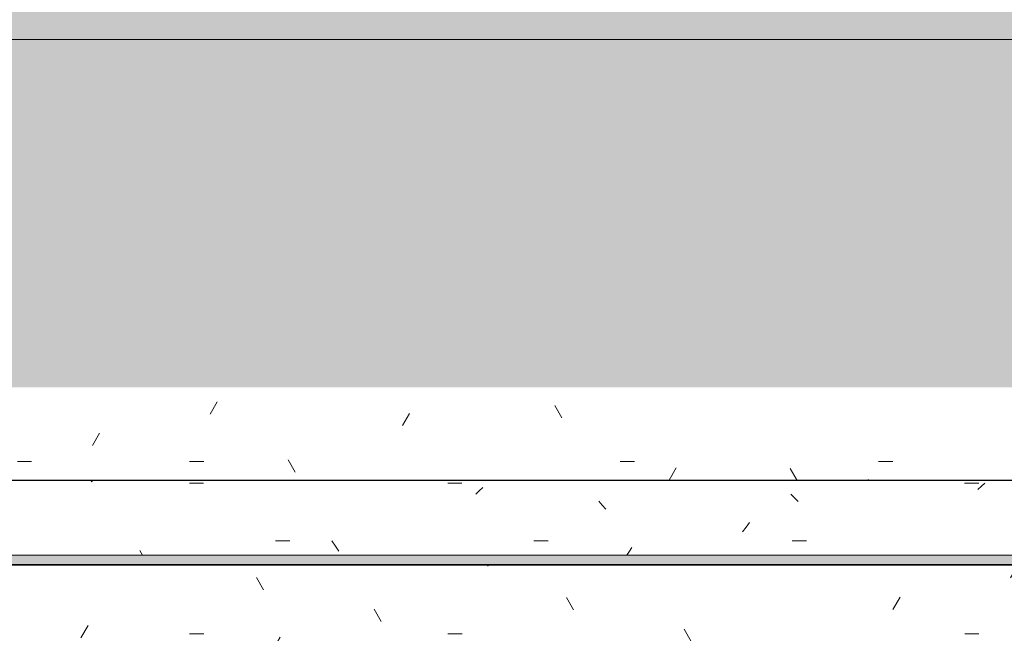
# Model space of a CAD drawing. Header units: millimetres. Extents: x -62758 to 78208, y -26429 to 33271.
# Tile 597 of 656: x -27020 to -24696, y 30075 to 31523. Entities that reach past the tile are written whole.
import ezdxf

# ---------------------------------------------------------------- set-up
doc = ezdxf.new("R2010")
doc.units = ezdxf.units.MM
for name, color, linetype, lineweight in [('A-FLOR', 192, 'Continuous', 18), ('A-FLOR-PATT', 8, 'Continuous', 18), ('A-GENM', 13, 'Continuous', 9)]:
    doc.layers.add(name, color=color, linetype=linetype, lineweight=lineweight)
pattern_1 = [(0, (0, 0), (812.8, 203.2), [33.528, -576.072, 33.528, -576.072, -3251.2]), (0, (0, 0), (812.8, 203.2), [-1219.2, 33.528, -1185.672, 33.528, -576.072, -1422.4]), (0, (0, 0), (812.8, 203.2), [-3048, 33.528, -372.872, 33.528, -982.472]), (120, (304.8, 101.6), (-582.3764, 602.30545), [33.528, -576.072, 33.528, -576.072, -3251.2]), (120, (304.8, 101.6), (-582.3764, 602.30545), [-1219.2, 33.528, -1185.672, 33.528, -576.072, -1422.4]), (120, (304.8, 101.6), (-582.3764, 602.30545), [-3048, 33.528, -372.872, 33.528, -982.472]), (240, (406.4, 508), (-230.4236, -805.50545), [33.528, -576.072, 33.528, -576.072, -3251.2]), (240, (406.4, 508), (-230.4236, -805.50545), [-1219.2, 33.528, -1185.672, 33.528, -576.072, -1422.4]), (240, (406.4, 508), (-230.4236, -805.50545), [-3048, 33.528, -372.872, 33.528, -982.472])]

# ---------------------------------------------------------------- blocks, each defined once
blk = doc.blocks.new('FP_191-PLANTA DE IMPERMEABILIZAÇÃO - TÉRREO')
at = {"layer": 'A-GENM', "lineweight": 5}
for p, q in [((-25915.5, 30234.4), (-25915.6, 30234.4)), ((-25915.4, 30234.4), (-25915.5, 30234.4)), ((-25915.3, 30234.5), (-25915.4, 30234.4)), ((-25915.2, 30234.5), (-25915.3, 30234.5)), ((-25915.1, 30234.5), (-25915.2, 30234.5)), ((-25915, 30234.6), (-25915.1, 30234.5)), ((-25914.9, 30234.6), (-25915, 30234.6)), ((-25914.8, 30234.7), (-25914.9, 30234.6)), ((-25914.7, 30234.8), (-25914.8, 30234.7)), ((-25914.6, 30234.8), (-25914.7, 30234.8)), ((-25914.5, 30234.9), (-25914.6, 30234.8)), ((-25914.4, 30235), (-25914.5, 30234.9)), ((-25914.3, 30235.1), (-25914.4, 30235)), ((-25914.2, 30235.2), (-25914.3, 30235.1)), ((-25914.1, 30235.3), (-25914.2, 30235.2)), ((-25914, 30235.4), (-25914.1, 30235.3)), ((-25913.9, 30235.5), (-25914, 30235.4))]:
    blk.add_line(p, q, dxfattribs=at)
blk = doc.blocks.new('FP_193-PLANTA DE IMPERMEABILIZAÇÃO - TÉRREO')
at = {"layer": 'A-GENM', "lineweight": 5}
for p, q in [((-25915.5, 30234.4), (-25915.6, 30234.4)), ((-25915.4, 30234.4), (-25915.5, 30234.4)), ((-25915.3, 30234.5), (-25915.4, 30234.4)), ((-25915.2, 30234.5), (-25915.3, 30234.5)), ((-25915.1, 30234.5), (-25915.2, 30234.5)), ((-25915, 30234.6), (-25915.1, 30234.5)), ((-25914.9, 30234.6), (-25915, 30234.6)), ((-25914.8, 30234.7), (-25914.9, 30234.6)), ((-25914.7, 30234.8), (-25914.8, 30234.7)), ((-25914.6, 30234.8), (-25914.7, 30234.8)), ((-25914.5, 30234.9), (-25914.6, 30234.8)), ((-25914.4, 30235), (-25914.5, 30234.9)), ((-25914.3, 30235.1), (-25914.4, 30235)), ((-25914.2, 30235.2), (-25914.3, 30235.1)), ((-25914.1, 30235.3), (-25914.2, 30235.2)), ((-25914, 30235.4), (-25914.1, 30235.3)), ((-25913.9, 30235.5), (-25914, 30235.4))]:
    blk.add_line(p, q, dxfattribs=at)
blk = doc.blocks.new('FP_195-PLANTA DE IMPERMEABILIZAÇÃO - TÉRREO')
at = {"layer": 'A-GENM', "lineweight": 5}
for p, q in [((-25915.5, 30234.4), (-25915.6, 30234.4)), ((-25915.4, 30234.4), (-25915.5, 30234.4)), ((-25915.3, 30234.5), (-25915.4, 30234.4)), ((-25915.2, 30234.5), (-25915.3, 30234.5)), ((-25915.1, 30234.5), (-25915.2, 30234.5)), ((-25915, 30234.6), (-25915.1, 30234.5)), ((-25914.9, 30234.6), (-25915, 30234.6)), ((-25914.8, 30234.7), (-25914.9, 30234.6)), ((-25914.7, 30234.8), (-25914.8, 30234.7)), ((-25914.6, 30234.8), (-25914.7, 30234.8)), ((-25914.5, 30234.9), (-25914.6, 30234.8)), ((-25914.4, 30235), (-25914.5, 30234.9)), ((-25914.3, 30235.1), (-25914.4, 30235)), ((-25914.2, 30235.2), (-25914.3, 30235.1)), ((-25914.1, 30235.3), (-25914.2, 30235.2)), ((-25914, 30235.4), (-25914.1, 30235.3)), ((-25913.9, 30235.5), (-25914, 30235.4))]:
    blk.add_line(p, q, dxfattribs=at)
blk = doc.blocks.new('FP_197-PLANTA DE IMPERMEABILIZAÇÃO - TÉRREO')
at = {"layer": 'A-GENM', "lineweight": 5}
for p, q in [((-25915.4, 30234.4), (-25915.5, 30234.4)), ((-25915.3, 30234.4), (-25915.4, 30234.4)), ((-25915.2, 30234.5), (-25915.3, 30234.4)), ((-25915.1, 30234.5), (-25915.2, 30234.5)), ((-25915, 30234.5), (-25915.1, 30234.5)), ((-25914.9, 30234.6), (-25915, 30234.5)), ((-25914.8, 30234.6), (-25914.9, 30234.6)), ((-25914.7, 30234.7), (-25914.8, 30234.6)), ((-25914.6, 30234.8), (-25914.7, 30234.7)), ((-25914.5, 30234.8), (-25914.6, 30234.8)), ((-25914.4, 30234.9), (-25914.5, 30234.8)), ((-25914.3, 30235), (-25914.4, 30234.9)), ((-25914.2, 30235.1), (-25914.3, 30235)), ((-25914.1, 30235.2), (-25914.2, 30235.1)), ((-25914, 30235.3), (-25914.1, 30235.2)), ((-25913.9, 30235.4), (-25914, 30235.3)), ((-25913.8, 30235.5), (-25913.9, 30235.4))]:
    blk.add_line(p, q, dxfattribs=at)
blk = doc.blocks.new('FP_200-PLANTA DE IMPERMEABILIZAÇÃO - TÉRREO')
at = {"layer": 'A-GENM', "color": 130, "lineweight": 5}
blk.add_line((-30049.5, 30235.6), (-22479.5, 30235.6), dxfattribs=at)
at = {"layer": 'A-GENM', "lineweight": 5}
for p, q in [((-25915.4, 30234.4), (-25915.5, 30234.4)), ((-25915.3, 30234.4), (-25915.4, 30234.4)), ((-25915.2, 30234.5), (-25915.3, 30234.4)), ((-25915.1, 30234.5), (-25915.2, 30234.5)), ((-25915, 30234.5), (-25915.1, 30234.5)), ((-25914.9, 30234.6), (-25915, 30234.5)), ((-25914.8, 30234.6), (-25914.9, 30234.6)), ((-25914.7, 30234.7), (-25914.8, 30234.6)), ((-25914.6, 30234.8), (-25914.7, 30234.7)), ((-25914.5, 30234.8), (-25914.6, 30234.8)), ((-25914.4, 30234.9), (-25914.5, 30234.8)), ((-25914.3, 30235), (-25914.4, 30234.9)), ((-25914.2, 30235.1), (-25914.3, 30235)), ((-25914.1, 30235.2), (-25914.2, 30235.1)), ((-25914, 30235.3), (-25914.1, 30235.2)), ((-25913.9, 30235.4), (-25914, 30235.3)), ((-25913.8, 30235.5), (-25913.9, 30235.4)), ((-25913.7, 30235.7), (-25913.8, 30235.5)), ((-25913.6, 30235.8), (-25913.7, 30235.7)), ((-25913.5, 30235.9), (-25913.6, 30235.8)), ((-25913.4, 30236.1), (-25913.5, 30235.9)), ((-25913.3, 30236.2), (-25913.4, 30236.1)), ((-25913.2, 30236.4), (-25913.3, 30236.2)), ((-25913.1, 30236.5), (-25913.2, 30236.4)), ((-25913, 30236.7), (-25913.1, 30236.5)), ((-25912.9, 30236.9), (-25913, 30236.7)), ((-25912.8, 30237), (-25912.9, 30236.9)), ((-25912.7, 30237.2), (-25912.8, 30237)), ((-25912.6, 30237.4), (-25912.7, 30237.2))]:
    blk.add_line(p, q, dxfattribs=at)
blk = doc.blocks.new('FP_202-PLANTA DE IMPERMEABILIZAÇÃO - TÉRREO')
at = {"layer": 'A-GENM', "lineweight": 5}
for p, q in [((-26845.5, 30436.8), (-26850.8, 30432.5)), ((-26619.2, 30429.5), (-26585.7, 30429.5)), ((-26009.6, 30429.5), (-25976.1, 30429.5)), ((-25935.3, 30411.6), (-25943.6, 30403.3)), ((-25926.9, 30419.6), (-25935.3, 30411.6)), ((-24790.4, 30429.5), (-24756.9, 30429.5)), ((-24750.6, 30422.4), (-24759, 30414.6)), ((-24742.2, 30429.8), (-24750.6, 30422.4)), ((-25191.5, 30395), (-25199.9, 30403.7)), ((-25183.1, 30386), (-25191.5, 30395)), ((-25645.1, 30377.8), (-25653.4, 30387.2)), ((-25636.7, 30368.2), (-25645.1, 30377.8)), ((-25305.7, 30325.7), (-25314.1, 30314.4)), ((-25297.4, 30336.7), (-25305.7, 30325.7)), ((-26416, 30293.6), (-26382.5, 30293.6)), ((-26274.6, 30281), (-26283, 30293)), ((-26266.2, 30268.7), (-26274.6, 30281)), ((-25806.4, 30293.6), (-25772.9, 30293.6)), ((-25574.9, 30277.4), (-25580.9, 30268.7)), ((-25196.8, 30293.6), (-25163.3, 30293.6)), ((-26729.5, 30259.8), (-26736.5, 30270.2)), ((-25580.9, 30268.7), (-25586.8, 30259.8))]:
    blk.add_line(p, q, dxfattribs=at)
blk = doc.blocks.new('FP_203-PLANTA DE IMPERMEABILIZAÇÃO - TÉRREO')
at = {"layer": 'A-GENM', "color": 130, "lineweight": 5}
blk.add_line((-22479.5, 30436.3), (-30049.5, 30436.3), dxfattribs=at)
blk = doc.blocks.new('Brises21 - Brises-4973702-PLANTA DE IMPERMEABILIZAÇÃO - TÉRREO')
at = {"layer": 'A-GENM', "lineweight": 5}
blk.add_hatch(color=41, dxfattribs=at).paths.add_polyline_path([(-26463.3, 30237.3), (-22479.5, 30237.3), (-22479.5, 30259.2), (-30068.6, 30259.2), (-30068.6, 30237.3), (-26577.3, 30237.3)])
at = {"layer": 'A-GENM', "color": 130, "lineweight": 5}
blk.add_line((-22479.5, 30435.8), (-30049.5, 30435.8), dxfattribs=at)
at = {"layer": 'A-GENM', "color": 90}
for p, q in [((-22479.5, 30259.2), (-30068.6, 30259.2)), ((-30068.6, 30237.3), (-22479.5, 30237.3))]:
    blk.add_line(p, q, dxfattribs=at)
at = {"layer": 'A-GENM', "color": 130, "lineweight": 5}
for name in ['FP_203-PLANTA DE IMPERMEABILIZAÇÃO - TÉRREO', 'FP_202-PLANTA DE IMPERMEABILIZAÇÃO - TÉRREO', 'FP_200-PLANTA DE IMPERMEABILIZAÇÃO - TÉRREO', 'FP_191-PLANTA DE IMPERMEABILIZAÇÃO - TÉRREO', 'FP_193-PLANTA DE IMPERMEABILIZAÇÃO - TÉRREO', 'FP_195-PLANTA DE IMPERMEABILIZAÇÃO - TÉRREO', 'FP_197-PLANTA DE IMPERMEABILIZAÇÃO - TÉRREO']:
    blk.add_blockref(name, (0, 0), dxfattribs=at)
blk = doc.blocks.new('BE-PMSa-MOD-ARQ-ESCOLA-EX-000-R_0056_rvt-1-PLANTA DE IMPERMEABILIZAÇÃO - TÉRREO')
at = {"layer": 'A-FLOR-PATT', "lineweight": 5}
h = blk.add_hatch(dxfattribs=at)
h.set_pattern_fill('FP_7', color=31, style=0, pattern_type=2)
h.set_pattern_definition(pattern_1)
h.paths.add_polyline_path([(-21335.5, 7705.9), (-21335.5, 10261.3), (-20691.5, 10262.1), (-20691.5, 10507.9), (-20249.5, 10507.9), (-20249.5, 10261.3), (-14566.5, 10262.1), (-14566.5, 10507.9), (-14124.5, 10507.9), (-14124.5, 10261.4), (-13021.5, 10262.1), (-13021.5, 10462.9), (-12669.5, 10462.9), (-12669.1, 10261.4), (-12135.5, 10261.4), (-12135.5, 10260.2), (-7685.5, 10260.2), (-7685.5, 10478.9), (-7295.5, 10478.9), (-7295.5, 10260.2), (-2935.5, 10260.2), (-2935.5, 10229.1), (-2918, 10224.4), (-2905.2, 10211.6), (-2900.9, 10192.8), (-2906, 10175.9), (-2913.4, 10168.4), (-2900.9, 10155.9), (-2895.5, 10135.9), (-2844.4, 10135.9), (-2844.4, 10478.9), (-2454.4, 10478.9), (-2454.4, 10135.9), (-1629.5, 10135.9), (-1629.5, 10478.9), (-1445.5, 10478.9), (-1445.5, 12840.9), (-2430.4, 12840.9), (-2430.4, 12609.4), (-2868.4, 12609.4), (-2868.4, 12840.9), (-7295.5, 12840.9), (-7295.5, 12633.9), (-7685.5, 12633.9), (-7685.5, 12840.9), (-12929.5, 12840.9), (-12929.5, 12604.9), (-13416.5, 12604.9), (-13416.5, 12840.9), (-14474.5, 12840.9), (-14474.5, 12604.9), (-14916.5, 12604.9), (-14916.5, 12840.9), (-20249.5, 12840.9), (-20249.5, 12604.9), (-20691.5, 12604.9), (-20691.5, 12840.9), (-25674.5, 12840.9), (-25674.5, 12604.9), (-26116.5, 12604.9), (-26116.5, 12840.9), (-27395.5, 12840.9), (-27395.5, 7705.9), (-26974.2, 7705.9)])
h.paths.add_polyline_path([(-26114.5, 10066.9), (-26114.5, 10506.9), (-25676.5, 10506.9), (-25676.5, 10066.9), (-26099.5, 10066.9)])
h.paths.add_polyline_path([(-7637.5, 10139.9), (-7637.5, 10433.9), (-7640.5, 10433.9), (-7640.5, 10139.9)])
h.paths.add_polyline_path([(-7343.5, 10139.9), (-7340.5, 10139.9), (-7340.5, 10433.9), (-7343.5, 10433.9), (-7343.5, 10142.9)])
h.paths.add_polyline_path([(-2931.6, 10174.8), (-2927.7, 10175.9), (-2922.7, 10178.8), (-2917.3, 10186.6), (-2915.9, 10190.6), (-2915.9, 10197.6), (-2918.2, 10204.1), (-2922.7, 10209.4), (-2931.2, 10213.3), (-2935.5, 10213.3), (-2934.5, 10175.6), (-2933.4, 10175.3)])
h.paths.add_polyline_path([(3940.5, 31476.9), (3940.5, 32334.9), (-33454.5, 32775.7), (-33454.5, 31476.9), (3679.7, 31476.9)])
h = blk.add_hatch(dxfattribs=at)
h.set_pattern_fill('FP_4', color=215, style=0, pattern_type=2)
h.set_pattern_definition(pattern_1)
h.paths.add_polyline_path([(8062.7, -25998.1), (8062.3, -23358.1), (4164, -23358.1), (4164, -23525.1), (3827, -23525.1), (3827, -23191.1), (3905.3, -23191.1), (3905.3, -18903.1), (2757.5, -18903.1), (2757.5, -18555), (-23, -18555.6), (-23, -21908.1), (-7307.5, -21908.1), (-7307.5, -21924.6), (-7387.5, -21924.6), (-7387.5, -21844.6), (-7477.5, -21845.5), (-7477.5, -24004.6), (-7387.5, -24004.6), (-7387.5, -23924.6), (-7307.5, -23924.6), (-7307.5, -24004.6), (-7327.5, -24004.6), (-7327.5, -25691.8), (-379.6, -25830.1), (-379.6, -24203.6), (420.4, -24203.6), (420.4, -24198.6), (470.4, -24198.6), (470.4, -24203.6), (495.4, -24203.6), (495.4, -24303.6), (995.4, -24303.6), (995.4, -24203.6), (1020.4, -24203.6), (1020.4, -24198.6), (1070.4, -24198.6), (1070.4, -24203.6), (2104.7, -24203.6), (2104.7, -25879.5), (5723.3, -25951.5)])
h.paths.add_polyline_path([(1954.7, -25876.5), (1954.7, -24353.6), (1070.4, -24353.6), (1070.4, -24358.6), (1020.4, -24358.6), (1020.4, -24353.6), (559.6, -24353.6), (559.6, -24359.6), (542.9, -24359.6), (543.5, -24377.4), (548.2, -24388.1), (560.4, -24393.1), (636, -24393.1), (644.8, -24388.3), (648.2, -24381.6), (649, -24380.6), (660.8, -24380.6), (661.8, -24384.9), (658, -24395.7), (648.3, -24404.7), (639.7, -24407), (635.4, -24407.1), (635.4, -24408.1), (560.4, -24407.1), (549.8, -24405.3), (542.6, -24402.2), (532.3, -24391.9), (527.9, -24375.6), (527.9, -24359.6), (511.3, -24359.6), (511.3, -24353.6), (470.4, -24353.6), (470.4, -24358.6), (420.4, -24358.6), (420.4, -24353.6), (-229.6, -24353.6), (-229.6, -25833.1), (1636.1, -25870.2)])
h.paths.add_polyline_path([(1220.5, -24152.1), (1210.8, -24150.9), (1201.8, -24147.1), (1194, -24141.1), (1188.1, -24133.4), (1184.3, -24124.3), (1183, -24114.6), (1184.3, -24104.9), (1188.1, -24095.9), (1194, -24088.1), (1201.8, -24082.2), (1210.8, -24078.4), (1220.5, -24077.1), (1230.3, -24078.4), (1239.3, -24082.2), (1247.1, -24088.1), (1253, -24095.9), (1256.8, -24104.9), (1258, -24114.6), (1256.8, -24124.3), (1253, -24133.4), (1247.1, -24141.1), (1239.3, -24147.1), (1230.3, -24150.9)])
h.paths.add_polyline_path([(-7197.5, -23914.6), (-7197.5, -23874.6), (-6257.5, -23874.6), (-6257.5, -23914.6), (-6538.3, -23914.6)])
h.paths.add_polyline_path([(-809.2, -23052), (-807.5, -23049.7), (-811, -23049.7), (-812, -23050.2)])
h.paths.add_polyline_path([(-806.7, -23019.7), (-810.5, -23020.9), (-809.2, -23022.1), (-808, -23020.9)])
h.paths.add_polyline_path([(-811.7, -22969.7), (-808, -22968.6), (-809.3, -22967.4), (-810.5, -22968.6)])
h.paths.add_polyline_path([(-809.2, -22965), (-805.7, -22969.7), (-805.7, -22968.8), (-808, -22966.3)])
h.paths.add_polyline_path([(-813.6, -22969.7), (-811.7, -22969.7), (-811.7, -22967.7), (-812.8, -22968.9)])
h.paths.add_polyline_path([(-809.2, -23052), (-813.8, -23049.7), (-812.7, -23049.7), (-812.8, -23048.8), (-814.2, -23039.8), (-813.5, -23024.5), (-813.7, -23019.7), (-814.2, -23019.7), (-813.4, -22939.4), (-806.7, -22939.1), (-804.6, -22940.2), (-804.3, -22947.6), (-804.9, -22954.7), (-804.4, -22964.1), (-804.2, -22969.7), (-804.9, -23019.7), (-805.7, -23019.7), (-804.3, -23035.3), (-805.2, -23047), (-804.9, -23049.1), (-804.9, -23050.5)])
h.paths.add_polyline_path([(-7197.5, -21974.6), (-7197.5, -21934.6), (-6257.5, -21934.6), (-6257.5, -21974.6), (-6538.3, -21974.6)])
h.paths.add_polyline_path([(662.2, -18385), (1303.1, -18385), (1303.1, -18379), (1322.2, -18379), (1322.2, -18343), (1227.2, -18343), (1227.2, -18333), (1332.2, -18333), (1332.2, -18379), (1351.4, -18379), (1351.4, -18385), (1373.1, -18385), (1373.1, -18379), (1392.2, -18379), (1392.2, -18333), (1497.2, -18333), (1497.2, -18343), (1402.2, -18343), (1402.2, -18379), (1421.4, -18379), (1421.4, -18385), (2587.5, -18385), (2587.5, -16955.6), (137, -16955.6), (137, -18385), (614.3, -18385)])
h.paths.add_polyline_path([(3326.8, -18212.6), (3330.4, -18211.1), (3331.8, -18207.6), (3330.4, -18204.1), (3326.8, -18202.6), (3323.3, -18204.1), (3321.8, -18207.6), (3323.3, -18211.1), (3325.5, -18212.4)])
h.paths.add_polyline_path([(3485.9, -18212.6), (3489.4, -18211.1), (3490.9, -18207.6), (3489.4, -18204.1), (3485.9, -18202.6), (3482.3, -18204.1), (3480.9, -18207.6), (3482.3, -18211.1), (3484.6, -18212.4)])
h.paths.add_polyline_path([(3326.8, -17508.6), (3330.4, -17507.2), (3331.8, -17503.6), (3330.4, -17500.1), (3326.8, -17498.6), (3323.3, -17500.1), (3321.8, -17503.6), (3323.3, -17507.2), (3325.5, -17508.5)])
h.paths.add_polyline_path([(3485.9, -17508.6), (3489.4, -17507.2), (3490.9, -17503.6), (3489.4, -17500.1), (3485.9, -17498.6), (3482.3, -17500.1), (3480.9, -17503.6), (3482.3, -17507.2), (3484.6, -17508.5)])
h.paths.add_polyline_path([(3168.8, -16958.1), (3776.5, -16958.1), (3776.5, -16955.6), (2757.5, -16955.6), (2757.5, -16958.1), (3107.5, -16958.1)])
h.paths.add_polyline_path([(869.5, 29873.2), (889.5, 29873.2), (889.5, 29878.5), (805.5, 29878.5), (805.5, 29873.2)])
h.paths.add_polyline_path([(-22120.5, 29873.2), (-22100.5, 29873.2), (-22100.5, 29878.5), (-22187, 29878.5), (-22187, 29873.2)])
h.paths.add_polyline_path([(-31061.4, 29879.1), (-30483.5, 29879.1), (-30483.5, 29923.5), (-30349.5, 29923.5), (-30349.5, 30655.3), (-30339.5, 30655.3), (-30339.5, 30838.5), (-30049.5, 30838.5), (-30049.5, 30655.3), (-22477, 30655.5), (-22477, 30838.5), (-22187, 30838.5), (-22187, 29923.5), (-22055.5, 29923.5), (-22055.5, 29879.1), (-18964.5, 29879.1), (-18964.5, 29893.7), (-18916.5, 29893.7), (-18916.5, 30655.3), (-18857, 30655.3), (-18857, 30838.5), (-18567, 30838.5), (-18567, 30655.3), (-10982, 30655.5), (-10982, 30838.5), (-10692, 30838.5), (-10692, 29893.7), (-10584.5, 29893.7), (-10584.5, 29881.9), (-7498.5, 29881.9), (-7498.5, 29923.5), (-7369.5, 29923.5), (-7369.5, 30838.5), (-7079.5, 30838.5), (-7079.5, 30655.3), (515.5, 30655.8), (515.5, 30838.5), (805.5, 30838.5), (805.5, 29923.5), (934.5, 29923.5), (934.5, 29881.6), (3800.5, 29881.6), (3800.5, 29893.7), (3905.5, 29893.7), (3905.5, 30838.5), (3940.5, 30838.5), (3940.5, 31476.9), (-33457, 31476.8), (-33457, 29918.2), (-33325.5, 29918.2), (-33325.5, 29879.1), (-33105, 29879.1)])
h.paths.add_polyline_path([(-20518.5, 31038.4), (-20516, 31036), (-20514.8, 31038.4), (-20517.3, 31038.4)])
h.paths.add_polyline_path([(-20520.4, 31038.4), (-20517.3, 31036.1), (-20519.6, 31038.4)])
h.paths.add_polyline_path([(-20518.5, 31088.4), (-20514.8, 31089.5), (-20516, 31090.7), (-20517.3, 31089.5)])
h.paths.add_polyline_path([(-20519.6, 31088.4), (-20518.5, 31088.4), (-20518.6, 31089.7)])
h.paths.add_polyline_path([(-20516, 31120.6), (-20518.5, 31118.6), (-20514.2, 31118.4), (-20514.2, 31119.4), (-20515.5, 31120.3)])
h.paths.add_polyline_path([(-20511.7, 31038.4), (-20513.5, 31038.4), (-20513.5, 31036.4), (-20512.5, 31037.5)])
h.paths.add_polyline_path([(-20516, 31007.2), (-20520.7, 31008.9), (-20521, 31016.3), (-20520.4, 31023.3), (-20520.9, 31032.7), (-20521, 31038.4), (-20520.4, 31088.4), (-20519.6, 31088.4), (-20521, 31103.9), (-20520.1, 31115.6), (-20520.4, 31117.8), (-20514.8, 31120.2), (-20511.7, 31119.1), (-20512.5, 31118.3), (-20512.5, 31117.4), (-20511.1, 31108.4), (-20511.8, 31093.1), (-20511.6, 31088.4), (-20511, 31088.4), (-20511.9, 31008), (-20515.2, 31007.3)])
h = blk.add_hatch(dxfattribs=at)
h.set_pattern_fill('FP_4', color=215, style=0, pattern_type=2)
h.set_pattern_definition(pattern_1)
h.paths.add_polyline_path([(-22477, 29881.9), (-22477, 30655.3), (-30049.5, 30655.3), (-30049.5, 30436.3), (-22479.5, 30435.8), (-22479.5, 30235.6), (-30049.5, 30235.6), (-30049.5, 29923.5), (-30059.5, 29923.5), (-30059.5, 29881.9), (-29712, 29881.9), (-29712, 29886.9), (-26822, 29886.9), (-26822, 29881.9), (-25732, 29881.9), (-25732, 29886.9), (-22842, 29886.9), (-22842, 29881.9), (-22577.1, 29881.9)])
h.paths.add_polyline_path([(-22761, 29909.4), (-22767.3, 29911), (-22769.8, 29913), (-22773.1, 29918.6), (-22773.1, 29925.1), (-22769.8, 29930.7), (-22764.2, 29933.9), (-22757.8, 29933.9), (-22752.2, 29930.7), (-22748.9, 29925.1), (-22748.9, 29918.6), (-22752.2, 29913), (-22757.8, 29909.8)])
h.paths.add_polyline_path([(-22677.1, 29972.7), (-22702.9, 29976.1), (-22727.1, 29986.1), (-22747.8, 30002), (-22763.7, 30022.7), (-22773.7, 30046.8), (-22777.1, 30072.7), (-22773.7, 30098.6), (-22763.7, 30122.7), (-22747.8, 30143.4), (-22727.1, 30159.3), (-22702.9, 30169.3), (-22675.9, 30172.5), (-22651.2, 30169.3), (-22627.1, 30159.3), (-22606.4, 30143.4), (-22590.5, 30122.7), (-22580.5, 30098.6), (-22577.1, 30072.7), (-22580.5, 30046.8), (-22590.5, 30022.7), (-22606.4, 30002), (-22627.1, 29986.1), (-22651.2, 29976.1)])
at = {"layer": 'A-FLOR', "color": 170, "lineweight": 5}
blk.add_line((3940.5, 31476.9), (-33457, 31476.9), dxfattribs=at)
at = {"layer": 'A-GENM', "color": 170, "lineweight": 5}
blk.add_blockref('Brises21 - Brises-4973702-PLANTA DE IMPERMEABILIZAÇÃO - TÉRREO', (0, 0), dxfattribs=at)

msp = doc.modelspace()

# ---------------------------------------------------------------- block references
at = {"lineweight": 5}
msp.add_blockref('BE-PMSa-MOD-ARQ-ESCOLA-EX-000-R_0056_rvt-1-PLANTA DE IMPERMEABILIZAÇÃO - TÉRREO', (0, 0), dxfattribs=at)

doc.saveas('drawing.dxf')
